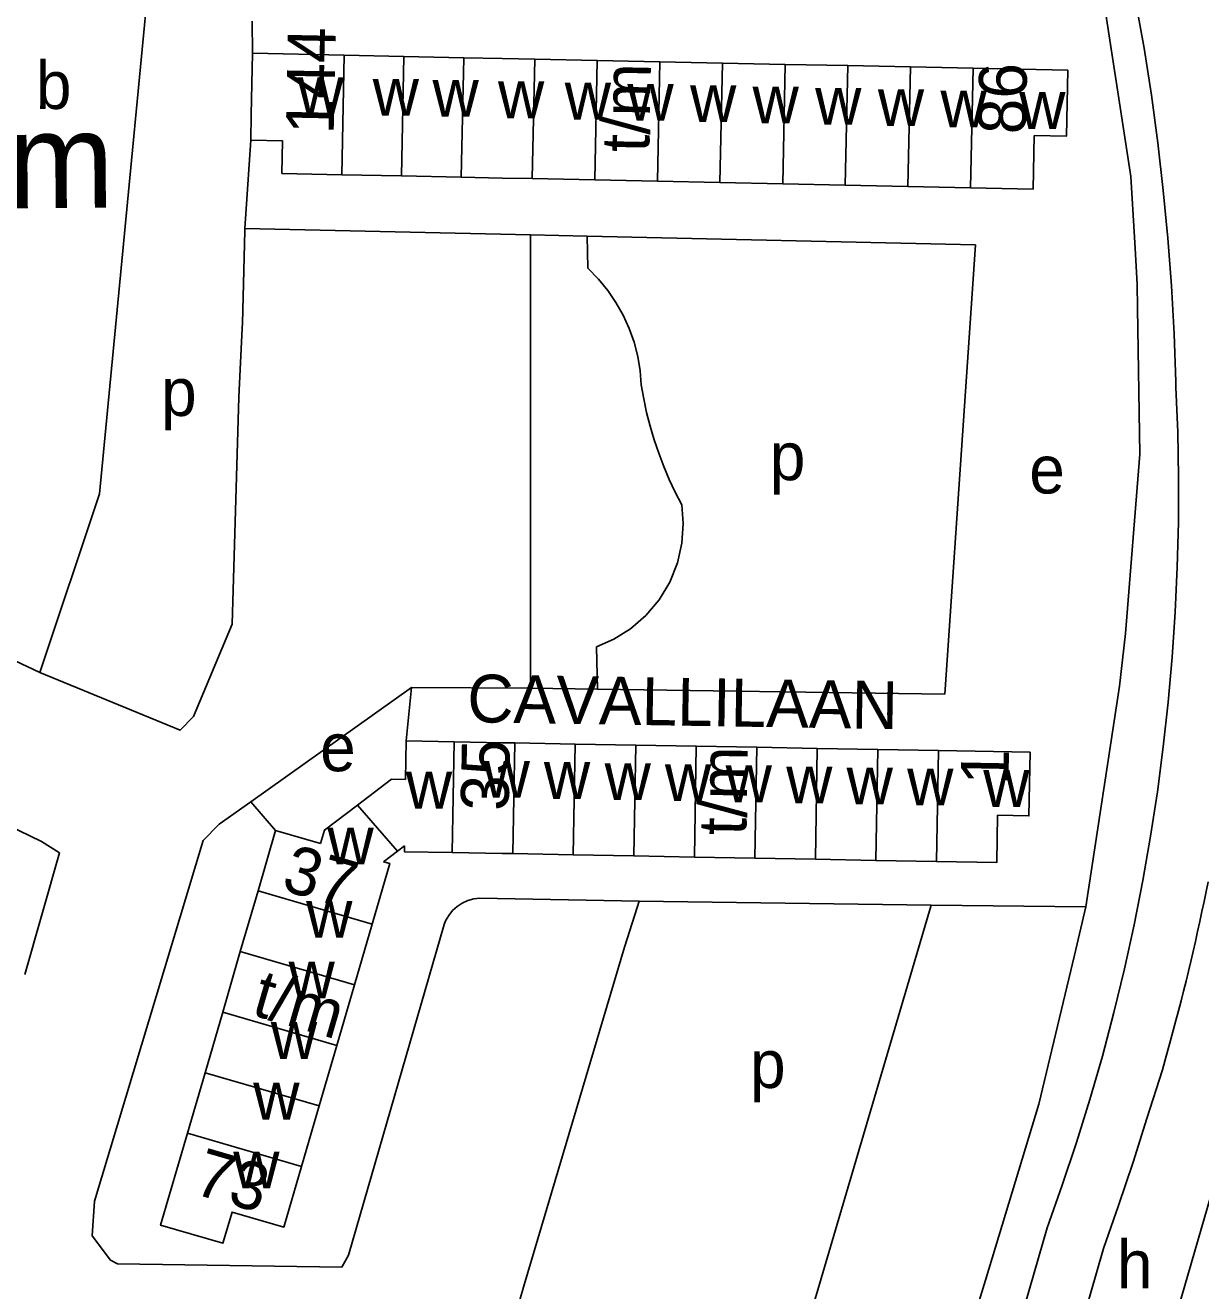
# Model space of a CAD drawing. Extents: x 159045 to 160918, y 380454 to 382516.
# Drawn here: x 160460.1 to 160558.4, y 381327.8 to 381433.5 of the extents above; entities that cross this region are included whole.
import ezdxf

# ---------------------------------------------------------------- set-up
doc = ezdxf.new("R2010")
doc.units = 0
for name, color, linetype in [('BLT_Basislijn', 7, 'Continuous'), ('BLT_Bebouwing', 7, 'Continuous'), ('BLT_Bebouwing_beschrifting', 7, 'Continuous'), ('BLT_Centroide', 7, 'Continuous'), ('BLT_Huisnummer_reeks', 7, 'Continuous'), ('BLT_Onderverdeling_panden', 7, 'Continuous'), ('BLT_Straatnaam_verkleind', 7, 'Continuous')]:
    doc.layers.add(name, color=color, linetype=linetype)

msp = doc.modelspace()

# ---------------------------------------------------------------- linework, layer by layer
at = {"layer": 'BLT_Basislijn'}
for p, q in [((160479.13, 381431.19), (160479.09, 381433.87)), ((160478.98, 381423.94), (160478.49, 381416.54)), ((160478.49, 381416.54), (160478.48, 381416.36)), ((160502.37, 381416.01), (160478.49, 381416.54)), ((160502.37, 381378.13), (160502.37, 381416.01)), ((160507.08, 381415.9), (160502.37, 381416.01)), ((160539.55, 381415.19), (160507.08, 381415.9)), ((160507.08, 381415.9), (160507.14, 381413.24)), ((160552.88, 381414.89), (160552.82, 381415.84)), ((160539.55, 381415.19), (160536.97, 381377.63)), ((160553.05, 381411.89), (160552.88, 381414.89)), ((160553.05, 381411.89), (160553.08, 381409.89)), ((160478, 381402.47), (160478.27, 381408.22)), ((160477.42, 381383.5), (160478, 381402.47)), ((160551.57, 381378.3), (160552.07, 381382.71)), ((160507.88, 381381.6), (160507.96, 381378.05)), ((160492.4, 381378.19), (160478.98, 381368.65)), ((160491.98, 381373.73), (160492.4, 381378.19)), ((160492.4, 381378.19), (160502.37, 381378.13)), ((160507.96, 381378.05), (160502.37, 381378.13)), ((160507.96, 381378.05), (160536.97, 381377.63)), ((160548.76, 381359.86), (160551.57, 381378.3)), ((160481.06, 381366.25), (160478.98, 381368.65)), ((160498.13, 381360.6), (160511.43, 381360.34)), ((160511.07, 381359.2), (160511.43, 381360.34)), ((160511.43, 381360.34), (160535.83, 381360.02)), ((160548.76, 381359.86), (160535.83, 381360.02)), ((160547.8, 381355.84), (160548.76, 381359.86)), ((160510.22, 381356.5), (160511.07, 381359.2)), ((160510.22, 381356.5), (160501.84, 381328.29)), ((160501.84, 381328.29), (160500.4, 381323.42))]:
    msp.add_line(p, q, dxfattribs=at)
for points in [[(160556.27, 381403.75), (160556.13, 381407.76), (160555.91, 381411.75), (160555.61, 381415.74), (160555.23, 381419.73), (160554.77, 381423.71), (160554.24, 381427.68), (160553.62, 381431.63), (160552.92, 381435.58), (160552.15, 381439.5), (160551.43, 381442.8)], [(160552.82, 381415.84), (160552.51, 381420.91), (160549.88, 381438.1)], [(160478.27, 381408.22), (160478.28, 381408.64), (160478.48, 381416.36)], [(160507.14, 381413.24), (160508.05, 381412.31), (160508.81, 381411.38), (160509.5, 381410.37), (160510.1, 381409.31), (160510.61, 381408.19), (160511.02, 381407.04), (160511.32, 381405.86), (160511.52, 381404.67), (160511.61, 381403.49)], [(160553.08, 381409.89), (160553.26, 381397.69), (160552.07, 381382.71)], [(160545.53, 381333.05), (160546.79, 381336.6), (160547.99, 381340.17), (160549.1, 381343.77), (160550.14, 381347.39), (160551.1, 381351.03), (160551.99, 381354.69), (160552.79, 381358.37), (160553.52, 381362.06), (160554.17, 381365.77), (160554.74, 381369.49), (160555.23, 381373.23), (160555.65, 381376.97), (160555.98, 381380.72), (160556.23, 381384.48), (160556.4, 381388.24), (160556.49, 381392.01), (160556.51, 381395.77), (160556.44, 381399.54), (160556.29, 381403.3), (160556.27, 381403.75)], [(160511.61, 381403.49), (160511.82, 381402.33), (160512.06, 381401.17), (160512.35, 381400.03), (160512.69, 381398.9), (160513.07, 381397.77), (160513.49, 381396.67), (160513.95, 381395.58), (160514.45, 381394.51), (160514.99, 381393.47)], [(160514.99, 381393.47), (160515.12, 381391.9), (160515, 381390.26), (160514.63, 381388.61), (160513.99, 381387.01), (160513.1, 381385.52), (160511.99, 381384.2), (160510.71, 381383.1), (160509.32, 381382.23), (160507.88, 381381.6)], [(160461.37, 381379.44), (160473.09, 381374.63), (160474.21, 381375.77), (160477.42, 381383.5)], [(160532.31, 381242.9), (160565.52, 381357.53), (160570.85, 381376.71)], [(160441.5, 381375.03), (160461.51, 381365.33), (160463.01, 381364.38), (160460.12, 381354.2)], [(160478.98, 381368.65), (160476.34, 381366.77), (160475, 381365.4), (160465.93, 381335.28), (160465.74, 381332.38), (160467.27, 381330.34), (160467.84, 381330.03), (160486.59, 381329.76), (160487.15, 381330.76), (160495.14, 381358.39)], [(160555.15, 381346.25), (160555.38, 381347.07), (160555.61, 381347.89), (160555.84, 381348.71), (160556.06, 381349.53), (160556.29, 381350.36), (160556.5, 381351.18), (160556.71, 381352.01), (160556.92, 381352.83), (160557.13, 381353.66), (160557.33, 381354.49), (160557.53, 381355.31), (160557.72, 381356.14), (160557.91, 381356.97), (160558.1, 381357.81), (160558.28, 381358.64), (160558.46, 381359.47), (160558.64, 381360.3), (160558.81, 381361.14), (160558.98, 381361.97)], [(160498.13, 381360.6), (160497.62, 381360.53), (160497.12, 381360.39), (160496.65, 381360.18), (160496.22, 381359.89), (160495.84, 381359.55), (160495.52, 381359.14), (160495.26, 381358.69), (160495.14, 381358.39)], [(160524.94, 381323.03), (160535.83, 381360.02)], [(160538.58, 381322.86), (160540.37, 381328.67), (160544.83, 381343.37), (160547.8, 381355.84)], [(160550.22, 381331.32), (160551.5, 381334.92), (160552.71, 381338.54), (160553.85, 381342.18), (160555.15, 381346.25)], [(160521.31, 381251.07), (160538.91, 381310.09), (160545.53, 381333.05)], [(160525.88, 381248.89), (160543.48, 381307.9), (160550.22, 381331.32)]]:
    msp.add_lwpolyline(points, dxfattribs=at)
at = {"layer": 'BLT_Bebouwing'}
for p, q in [((160479.13, 381431.19), (160479.03, 381426.04)), ((160486.78, 381431.03), (160479.13, 381431.19)), ((160491.78, 381430.93), (160486.78, 381431.03)), ((160496.78, 381430.82), (160491.78, 381430.93)), ((160502.71, 381430.7), (160507.94, 381430.59)), ((160507.94, 381430.59), (160513.17, 381430.49)), ((160513.17, 381430.49), (160518.4, 381430.38)), ((160518.4, 381430.38), (160523.63, 381430.27)), ((160523.63, 381430.27), (160528.87, 381430.16)), ((160528.87, 381430.16), (160534.1, 381430.05)), ((160534.1, 381430.05), (160539.33, 381429.95)), ((160479.03, 381426.04), (160478.98, 381423.94)), ((160368.81, 381422.83), (160461.37, 381379.44)), ((160486.58, 381421.05), (160491.58, 381420.95)), ((160491.58, 381420.95), (160496.57, 381420.84)), ((160507.73, 381420.61), (160502.5, 381420.72)), ((160512.96, 381420.5), (160507.73, 381420.61)), ((160518.19, 381420.39), (160512.96, 381420.5)), ((160523.43, 381420.28), (160518.19, 381420.39)), ((160528.66, 381420.17), (160523.43, 381420.28)), ((160533.89, 381420.06), (160528.66, 381420.17)), ((160539.12, 381419.95), (160533.89, 381420.06)), ((160491.98, 381373.73), (160491.92, 381370.51)), ((160495.99, 381373.66), (160491.98, 381373.73)), ((160501.05, 381373.57), (160506.1, 381373.47)), ((160506.1, 381373.47), (160511.16, 381373.38)), ((160511.16, 381373.38), (160516.21, 381373.29)), ((160516.21, 381373.29), (160521.27, 381373.2)), ((160521.27, 381373.2), (160526.32, 381373.1)), ((160526.32, 381373.1), (160531.38, 381373.01)), ((160531.38, 381373.01), (160536.44, 381372.92)), ((160481.06, 381366.25), (160479.59, 381361.2)), ((160484.82, 381365.15), (160481.06, 381366.25)), ((160491.25, 381364.52), (160491.83, 381364.96)), ((160490.08, 381363.63), (160491.25, 381364.52)), ((160505.93, 381364.22), (160500.88, 381364.31)), ((160510.99, 381364.12), (160505.93, 381364.22)), ((160516.05, 381364.03), (160510.99, 381364.12)), ((160521.1, 381363.94), (160516.05, 381364.03)), ((160526.16, 381363.84), (160521.1, 381363.94)), ((160531.21, 381363.75), (160526.16, 381363.84)), ((160536.27, 381363.66), (160531.21, 381363.75)), ((160479.59, 381361.2), (160478.11, 381356.13)), ((160487.64, 381353.36), (160489.12, 381358.42)), ((160478.11, 381356.13), (160476.64, 381351.07)), ((160486.17, 381348.29), (160487.64, 381353.36)), ((160476.64, 381351.07), (160475.16, 381346)), ((160484.69, 381343.23), (160486.17, 381348.29)), ((160475.16, 381346), (160473.69, 381340.94)), ((160483.22, 381338.16), (160484.69, 381343.23))]:
    msp.add_line(p, q, dxfattribs=at)
for points in [[(160461.37, 381379.44), (160466.35, 381394.39), (160470.3, 381435.59)], [(160502.71, 381430.7), (160500, 381430.76), (160496.78, 381430.82)], [(160539.33, 381429.95), (160547.24, 381429.78), (160547.13, 381424.26), (160544.44, 381424.31), (160544.35, 381419.84), (160539.12, 381419.95)], [(160478.98, 381423.94), (160481.63, 381423.88), (160481.58, 381421.15), (160486.58, 381421.05)], [(160496.57, 381420.84), (160500, 381420.77), (160502.5, 381420.72)], [(160501.05, 381373.57), (160500, 381373.58), (160495.99, 381373.66)], [(160536.44, 381372.92), (160544.1, 381372.78), (160544, 381367.47), (160541.39, 381367.52), (160541.32, 381363.57), (160536.27, 381363.66)], [(160491.92, 381370.51), (160490.73, 381370.53), (160487.9, 381368.37)], [(160487.9, 381368.37), (160485.15, 381366.28), (160484.82, 381365.15)], [(160491.83, 381364.96), (160491.82, 381364.47), (160495.82, 381364.4)], [(160489.12, 381358.42), (160490.59, 381363.48), (160490.08, 381363.63)], [(160495.82, 381364.4), (160500, 381364.32), (160500.88, 381364.31)], [(160473.69, 381340.94), (160471.45, 381333.26), (160476.65, 381331.75), (160477.42, 381334.36), (160481.74, 381333.1), (160483.22, 381338.16)]]:
    msp.add_lwpolyline(points, dxfattribs=at)
at = {"layer": 'BLT_Onderverdeling_panden'}
for p, q in [((160486.78, 381431.03), (160486.58, 381421.05)), ((160491.78, 381430.93), (160491.58, 381420.95)), ((160496.78, 381430.82), (160496.57, 381420.84)), ((160502.5, 381420.72), (160502.71, 381430.7)), ((160507.73, 381420.61), (160507.94, 381430.59)), ((160512.96, 381420.5), (160513.17, 381430.49)), ((160518.19, 381420.39), (160518.4, 381430.38)), ((160523.43, 381420.28), (160523.63, 381430.27)), ((160528.66, 381420.17), (160528.87, 381430.16)), ((160533.89, 381420.06), (160534.1, 381430.05)), ((160539.12, 381419.95), (160539.33, 381429.95)), ((160495.99, 381373.66), (160495.82, 381364.4)), ((160500.88, 381364.31), (160501.05, 381373.57)), ((160505.93, 381364.22), (160506.1, 381373.47)), ((160510.99, 381364.12), (160511.16, 381373.38)), ((160516.05, 381364.03), (160516.21, 381373.29)), ((160521.1, 381363.94), (160521.27, 381373.2)), ((160526.16, 381363.84), (160526.32, 381373.1)), ((160531.21, 381363.75), (160531.38, 381373.01)), ((160536.27, 381363.66), (160536.44, 381372.92)), ((160487.9, 381368.37), (160491.25, 381364.52)), ((160489.12, 381358.42), (160479.59, 381361.2)), ((160487.64, 381353.36), (160478.11, 381356.13)), ((160486.17, 381348.29), (160476.64, 381351.07)), ((160484.69, 381343.23), (160475.16, 381346)), ((160483.22, 381338.16), (160473.69, 381340.94))]:
    msp.add_line(p, q, dxfattribs=at)

# ---------------------------------------------------------------- texts
at = {"layer": 'BLT_Bebouwing_beschrifting'}
msp.add_text('Gezondheidscentrum', height=8, rotation=0.5505, dxfattribs=at).set_placement((160365.91, 381417.33))
at = {"layer": 'BLT_Centroide'}
for s, p in [('b', (160461.03, 381426.54)), ('w', (160482.88, 381426.11)), ('w', (160489.17, 381425.98)), ('w', (160494.17, 381425.89)), ('w', (160499.64, 381425.77)), ('w', (160505.22, 381425.66)), ('w', (160510.45, 381425.55)), ('w', (160515.69, 381425.44)), ('w', (160520.91, 381425.33)), ('w', (160526.14, 381425.22)), ('w', (160531.38, 381425.12)), ('w', (160536.61, 381425)), ('w', (160543.19, 381424.88)), ('p', (160471.49, 381400.89)), ('p', (160522.35, 381395.52)), ('e', (160544.03, 381394.41)), ('e', (160484.78, 381371.2)), ('w', (160498.44, 381368.98)), ('w', (160491.94, 381368.08)), ('w', (160503.48, 381368.89)), ('w', (160508.55, 381368.8)), ('w', (160513.59, 381368.7)), ('w', (160518.66, 381368.61)), ('w', (160523.72, 381368.52)), ('w', (160528.77, 381368.42)), ('w', (160533.83, 381368.34)), ('w', (160540.19, 381368.22)), ('w', (160485.39, 381363.41)), ('w', (160483.61, 381357.28)), ('w', (160482.14, 381352.22)), ('w', (160480.66, 381347.16)), ('p', (160520.7, 381344.73)), ('w', (160479.19, 381342.09)), ('w', (160477.52, 381336.34)), ('h', (160551.36, 381328))]:
    msp.add_text(s, height=4, dxfattribs=at).set_placement(p)
at = {"layer": 'BLT_Huisnummer_reeks'}
for s, rotation, p in [('144', 88.8188, (160485.91, 381424.4)), ('86', 88.8232, (160543.73, 381424.4)), ('t/m', 88.8013, (160512.27, 381422.9)), ('35', 88.9614, (160500.52, 381367.86)), ('t/m', 88.9669, (160520.38, 381365.82)), ('1', 88.9531, (160542.29, 381370.04)), ('37', 343.7573, (160481.42, 381361.31)), ('t/m', 343.7629, (160478.94, 381350.87)), ('73', 343.7715, (160474.06, 381335.93))]:
    msp.add_text(s, height=4, rotation=rotation, dxfattribs=at).set_placement(p)
at = {"layer": 'BLT_Straatnaam_verkleind'}
msp.add_text('CAVALLILAAN', height=4, rotation=359.059, dxfattribs=at).set_placement((160497.05, 381375.3))

doc.saveas('drawing.dxf')
